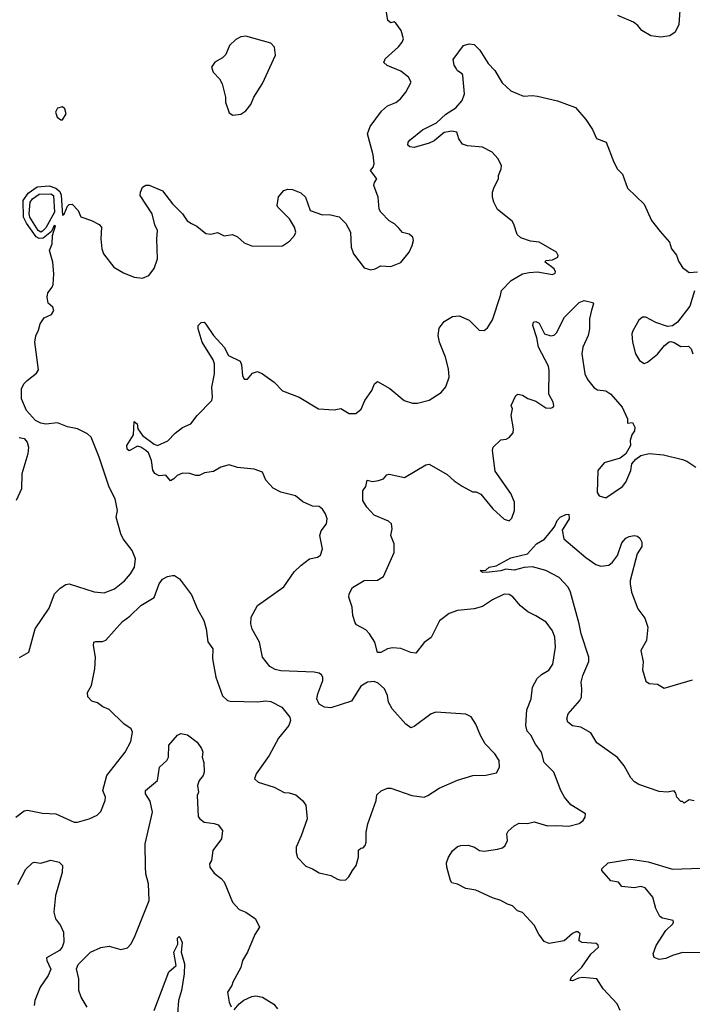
# Model space of a CAD drawing. Extents: x 2133489 to 2292442, y 756223 to 916462.
# Tile 404 of 463: x 2254139 to 2258173, y 884842 to 890750. Entities that reach past the tile are written whole.
import ezdxf

# ---------------------------------------------------------------- set-up
doc = ezdxf.new("R2010")
doc.units = 0

msp = doc.modelspace()

# ---------------------------------------------------------------- linework, layer by layer
at = {"layer": '0CON20XD'}
for points in [[(2258100, 890835), (2258092, 890722), (2258070, 890675), (2258037.3, 890652.7), (2257985, 890646.2), (2257925, 890654.3), (2257870, 890685), (2257846.2, 890715), (2257820, 890735), (2257725.4, 890775.4)], [(2254585, 887318.1), (2254645, 887311.1), (2254708, 887335), (2254766.3, 887383.7), (2254804.2, 887425), (2254827.5, 887465), (2254834.2, 887515), (2254812.5, 887565), (2254758.6, 887635), (2254744.5, 887664.5), (2254717.1, 887765), (2254724.3, 887805), (2254710.6, 887875), (2254674.4, 887945), (2254615, 888126.2), (2254567.1, 888245), (2254546.2, 888265), (2254485, 888295.7), (2254425, 888308.1), (2254365, 888331.2), (2254295, 888323.8), (2254265, 888328.8), (2254233.3, 888345), (2254178.8, 888405), (2254148.6, 888475), (2254148.9, 888535), (2254164.4, 888565), (2254184.3, 888585), (2254239.8, 888630.2), (2254251.5, 888648.5), (2254228.5, 888815), (2254235, 888852.5), (2254252.3, 888887.7), (2254260.8, 888925), (2254285, 888961.2), (2254328.8, 888981.2), (2254344, 889005), (2254337.5, 889025), (2254309.6, 889049.6), (2254302.7, 889085), (2254308.1, 889111.9), (2254334.3, 889145), (2254338.8, 889161.2), (2254342.5, 889225), (2254336.5, 889295), (2254317.5, 889365), (2254334, 889405), (2254335.8, 889455), (2254353, 889513), (2254345, 889515.4), (2254329.9, 889480.1), (2254279.6, 889440.4), (2254255, 889437.8), (2254237.6, 889447.6), (2254178.6, 889528.6), (2254161.5, 889565), (2254159.7, 889665), (2254190, 889710), (2254242.5, 889747.5), (2254315, 889753.8), (2254355, 889739.7), (2254379.6, 889719.6), (2254387.5, 889697.5), (2254395, 889577.5), (2254405.5, 889584.5), (2254425, 889632.5), (2254435, 889642.5), (2254453, 889643), (2254488.8, 889605), (2254505, 889566.7), (2254570, 889545), (2254615, 889522.5), (2254628.8, 889505), (2254626.2, 889435), (2254632, 889375), (2254641.2, 889345), (2254703.3, 889265), (2254760.5, 889230.5), (2254825, 889206.2), (2254875, 889200), (2254912.5, 889215), (2254945, 889257.5), (2254964.3, 889315), (2254960.5, 889435), (2254965.8, 889485), (2254950, 889520), (2254934, 889585), (2254862, 889695), (2254863.3, 889715), (2254876.2, 889745), (2254895, 889757.5), (2254915, 889758), (2254995, 889724), (2255055.4, 889645.4), (2255115.8, 889585), (2255143.8, 889543.8), (2255168.2, 889528.2), (2255200.7, 889510.7), (2255255, 889468), (2255285, 889463.8), (2255325, 889473.3), (2255365, 889453.3), (2255415, 889462.5), (2255445, 889447.5), (2255485, 889412.5), (2255535, 889392.5), (2255715, 889394), (2255757.6, 889422.4), (2255786, 889455), (2255794, 889475), (2255786, 889505), (2255756.2, 889555), (2255686.7, 889625), (2255683.3, 889635), (2255691.7, 889688.3), (2255723.9, 889726.1), (2255746.4, 889733.6), (2255775, 889732), (2255825, 889712.5), (2255853.3, 889685), (2255880, 889605), (2255955, 889580), (2255995, 889581.2), (2256055, 889566.7), (2256095, 889527.5), (2256123.3, 889475), (2256127.5, 889385), (2256140, 889345), (2256205, 889262.5), (2256245, 889250), (2256270, 889255), (2256305, 889273.3), (2256365, 889270), (2256425, 889293.3), (2256474.1, 889355.9), (2256493.3, 889395), (2256500, 889425), (2256496.7, 889445), (2256475, 889463.3), (2256435, 889473.3), (2256415, 889496.7), (2256385.8, 889525.8), (2256355, 889543.3), (2256303.8, 889595), (2256294.2, 889614.2), (2256288, 889685), (2256262, 889755), (2256266, 889774), (2256280, 889795), (2256242, 889845), (2256258, 889865), (2256264.2, 889885), (2256258.7, 889938.7), (2256224.2, 890065.8), (2256241.3, 890108.7), (2256307.9, 890202.1), (2256345, 890234.2), (2256395, 890254.2), (2256422, 890275), (2256455.4, 890314.6), (2256486.7, 890375), (2256470, 890405), (2256425, 890441.2), (2256342.5, 890475), (2256323, 890493), (2256330, 890515), (2256411.7, 890588.3), (2256433.3, 890615), (2256440, 890635), (2256426.2, 890685), (2256395, 890730), (2256385, 890737.5), (2256365, 890732.5), (2256347.5, 890745), (2256339.2, 890795)], [(2255417, 890177), (2255465, 890183.3), (2255495, 890203.3), (2255525, 890242.5), (2255543.8, 890285), (2255595, 890367.5), (2255673, 890537), (2255667.5, 890585), (2255645, 890610), (2255495, 890652.5), (2255465, 890647.5), (2255435, 890632.5), (2255397.5, 890595), (2255375, 890542.5), (2255355, 890522.5), (2255310, 890495), (2255290, 890465), (2255300, 890435), (2255337.5, 890395), (2255352.5, 890365), (2255372.5, 890285), (2255373.3, 890255), (2255395, 890192.5), (2255417, 890177)], [(2254805, 886420), (2254816.2, 886475), (2254807.5, 886495), (2254763.3, 886525), (2254675, 886611.2), (2254637.6, 886627.6), (2254605, 886650.6), (2254571.7, 886661.7), (2254547.9, 886687.9), (2254545.7, 886714.3), (2254570, 886755), (2254589.1, 886855), (2254593.3, 886925), (2254580.8, 886995), (2254583.8, 887015), (2254595, 887020), (2254635, 887018.9), (2254655, 887027.5), (2254755, 887140), (2254798.9, 887171.1), (2254865, 887235.5), (2254945.6, 887284.4), (2254974.4, 887365), (2254995, 887392.5), (2255025, 887408.6), (2255055, 887415.8), (2255066.7, 887415), (2255097.5, 887395), (2255169.4, 887299.4), (2255205, 887213.3), (2255244, 887145), (2255256.7, 887095), (2255267.7, 887017.7), (2255298, 886975), (2255296, 886915), (2255316, 886805), (2255355, 886693.8), (2255385, 886666), (2255401.2, 886661.2), (2255565, 886657.5), (2255615, 886663.3), (2255645, 886658.8), (2255710, 886625), (2255758.8, 886565), (2255763.3, 886545), (2255752.5, 886515), (2255691.4, 886438.6), (2255634.6, 886335.4), (2255556.9, 886225), (2255548, 886195), (2255570, 886175), (2255665, 886146), (2255725, 886112.9), (2255755, 886112), (2255795, 886100), (2255835.9, 886065.9), (2255855, 886037.5), (2255862.5, 885955), (2255827.3, 885852.7), (2255796, 885785), (2255796.2, 885753.8), (2255804.2, 885724.2), (2255855, 885671.2), (2255895, 885656.2), (2255935, 885632), (2256005, 885616), (2256045, 885593.3), (2256065, 885586.7), (2256095, 885590), (2256113.6, 885606.4), (2256133.9, 885646.1), (2256157.5, 885675), (2256170, 885725), (2256171.7, 885768.3), (2256185, 885780), (2256198.3, 885781.7), (2256210, 885795), (2256217.5, 885815), (2256216.7, 885875), (2256226.7, 885925), (2256276, 886065), (2256280, 886100), (2256306.4, 886123.6), (2256345, 886138.8), (2256365, 886140), (2256490, 886095), (2256565, 886086.2), (2256587.5, 886095), (2256655, 886140), (2256765, 886187.1), (2256855.9, 886215.9), (2256935, 886217.5), (2256997.9, 886232.1), (2257016, 886265), (2257014, 886305), (2256988, 886345), (2256930.8, 886405), (2256902.5, 886455), (2256874.2, 886524.2), (2256847, 886567), (2256815, 886583.8), (2256635, 886596.2), (2256607.5, 886585), (2256505, 886508.8), (2256485, 886501.2), (2256455, 886523.8), (2256372, 886615), (2256350, 886655), (2256345.7, 886695.7), (2256326.2, 886735), (2256288.8, 886768.8), (2256265, 886779.2), (2256225, 886775.5), (2256185, 886751.4), (2256128.3, 886661.7), (2256005, 886621.2), (2255966.1, 886626.1), (2255934.1, 886644.1), (2255921.2, 886675), (2255926.2, 886705), (2255956, 886785), (2255956.7, 886805), (2255949.5, 886819.5), (2255935, 886830), (2255905.8, 886835.8), (2255705, 886843.3), (2255671.4, 886851.4), (2255639.4, 886869.4), (2255594.6, 886924.6), (2255576.7, 887015), (2255534, 887094), (2255524.6, 887125), (2255526.2, 887165), (2255565, 887235.6), (2255722.7, 887347.3), (2255785, 887436.7), (2255825, 887476.2), (2255877.5, 887515), (2255925, 887526.2), (2255942.3, 887537.7), (2255954, 887575), (2255938, 887655), (2255945.9, 887684.1), (2255978.8, 887725), (2255982, 887755), (2255972, 887785), (2255955, 887813.3), (2255935, 887828.8), (2255895, 887831.2), (2255837.7, 887857.7), (2255793.9, 887893.9), (2255705, 887916.2), (2255659.5, 887939.5), (2255615, 887987.5), (2255595.9, 888035.9), (2255544.2, 888054.2), (2255445.8, 888064.2), (2255395, 888080), (2255345, 888066.2), (2255300.5, 888039.5), (2255247.7, 888032.3), (2255215, 888016.2), (2255195, 888016.2), (2255158.3, 888028.3), (2255115, 888030), (2255083.9, 888016.1), (2255062.5, 887995), (2255043.6, 887983.6), (2255015, 888016.7), (2254975, 888012.5), (2254948.3, 888028.3), (2254937.7, 888047.7), (2254930, 888105), (2254910.9, 888150.9), (2254896.2, 888165), (2254865, 888185.8), (2254845, 888191.2), (2254795, 888163.3), (2254784.2, 888174.2), (2254782, 888195), (2254821.2, 888258.8), (2254825, 888340), (2254843.3, 888325), (2254848, 888295), (2254874.6, 888254.6), (2254945, 888202.9), (2254966.1, 888196.1), (2255026.6, 888223.4), (2255070.3, 888269.7), (2255115, 888304.2), (2255165, 888326), (2255203.8, 888376.2), (2255292, 888465), (2255295.8, 888485), (2255290.9, 888545), (2255307.3, 888625), (2255306.4, 888686.4), (2255299.4, 888709.4), (2255233.1, 888815), (2255208.8, 888895), (2255210, 888915), (2255226.4, 888933.6), (2255245, 888936.2), (2255255, 888922.5), (2255301.4, 888855), (2255365.6, 888785), (2255391.9, 888735), (2255460.7, 888700.7), (2255469.3, 888679.3), (2255476, 888615), (2255485, 888593.3), (2255505, 888593.3), (2255535, 888630), (2255565, 888640), (2255595, 888626.2), (2255665, 888576.2), (2255715, 888523.3), (2255815.7, 888485.7), (2255930, 888415), (2256025, 888408.8), (2256065, 888416.7), (2256115, 888387.5), (2256155, 888387.5), (2256187.3, 888412.7), (2256208.8, 888465), (2256250, 888525), (2256266.7, 888565), (2256285, 888580), (2256357.9, 888537.9), (2256445, 888466.2), (2256495, 888450), (2256525, 888450), (2256595, 888468), (2256666.9, 888513.1), (2256695, 888546.7), (2256714.2, 888605), (2256711.4, 888655), (2256692.5, 888725), (2256656.1, 888816.1), (2256649.2, 888855), (2256655, 888900), (2256685, 888938.8), (2256735, 888970), (2256775, 888973.8), (2256835, 888948), (2256895, 888887.5), (2256925, 888885.8), (2256945, 888901.2), (2256975, 888950), (2257023.5, 889095), (2257028.5, 889125), (2257085.7, 889185), (2257155, 889224.5), (2257195, 889234.4), (2257245, 889238.1), (2257335, 889222), (2257351.2, 889228.8), (2257353.3, 889236.7), (2257344.2, 889255), (2257290.8, 889295), (2257295, 889305.8), (2257335, 889309.6), (2257366, 889325), (2257368.6, 889335), (2257358, 889355), (2257255, 889416), (2257202.1, 889422.1), (2257145, 889441.4), (2257121.7, 889461.7), (2257103.2, 889523.2), (2257091.7, 889541.7), (2257005, 889611.4), (2256981.8, 889655), (2256973.6, 889686.4), (2256975.5, 889715), (2256983.7, 889746.3), (2257011.2, 889795), (2257011.2, 889815), (2257027.1, 889855), (2257028.6, 889875), (2257006.6, 889916.6), (2256973.3, 889955), (2256913.6, 889986.4), (2256825, 889993.8), (2256793.9, 890003.9), (2256772.5, 890035), (2256760, 890075), (2256731.2, 890081.2), (2256685, 890074), (2256625.5, 890024.5), (2256595, 890010), (2256505, 889984.2), (2256478.3, 889988.3), (2256466.7, 889996.7), (2256468.8, 890015), (2256480.9, 890029.1), (2256555, 890088.8), (2256637.7, 890132.3), (2256695, 890183.1), (2256755, 890222), (2256792.5, 890265), (2256807.5, 890305), (2256797.5, 890415), (2256793.3, 890425), (2256765, 890443.8), (2256758, 890455), (2256745, 890477.5), (2256739.2, 890510.8), (2256801.2, 890595), (2256835, 890605.7), (2256865, 890602), (2256898.3, 890568.3), (2256948.3, 890488.3), (2256988.6, 890445), (2257032.1, 890372.1), (2257085, 890323.8), (2257160.9, 890290.9), (2257215, 890296), (2257245, 890292), (2257365, 890263.3), (2257473, 890223), (2257535, 890152.5), (2257575, 890092.5), (2257598.3, 890038.3), (2257656.7, 890015), (2257702, 889895), (2257725, 889853.3), (2257755, 889823.8), (2257785, 889740), (2257885, 889643.8), (2257929.2, 889545), (2257979.8, 889479.8), (2258036.7, 889415), (2258047.8, 889375), (2258077.8, 889337.8), (2258090.9, 889300.9), (2258113.4, 889263.4), (2258155, 889234.4), (2258205, 889237.1)], [(2254395, 890150), (2254417.5, 890185), (2254410, 890215), (2254395, 890227.5), (2254365, 890220), (2254353.3, 890195), (2254362.5, 890165), (2254385, 890150), (2254395, 890150)], [(2254265, 889475.7), (2254249.8, 889485), (2254200, 889565), (2254194.9, 889585), (2254202.2, 889655), (2254215, 889675.4), (2254255, 889702.7), (2254325, 889705.9), (2254342.2, 889695), (2254346.5, 889595), (2254295, 889502), (2254275, 889481.5), (2254265, 889475.7)], [(2258185.7, 889124.3), (2258157.7, 889032.3), (2258083.3, 888935), (2258055, 888913.8), (2258025, 888908.8), (2257955, 888933.8), (2257895, 888966), (2257875, 888966.2), (2257852.7, 888947.3), (2257815.8, 888884.2), (2257810.8, 888865), (2257814.2, 888815), (2257832.5, 888745), (2257857.1, 888705), (2257885, 888688.1), (2257904.5, 888695.5), (2257965, 888743.8), (2258006.7, 888795), (2258035, 888816.7), (2258045, 888820), (2258065, 888813.8), (2258105, 888790), (2258150.7, 888790.7), (2258166.1, 888776.1), (2258176.2, 888745)], [(2257740, 884805), (2257723.3, 884845), (2257637.5, 884935), (2257600, 884995), (2257516.8, 885003.2), (2257490.4, 884999.6), (2257455, 884982.9), (2257440, 884985), (2257448.8, 885005), (2257511.4, 885065), (2257565, 885142.5), (2257610, 885185), (2257608.3, 885198.3), (2257597, 885207), (2257512.9, 885212.9), (2257495, 885222.5), (2257493.6, 885233.6), (2257500, 885265), (2257486.7, 885276.7), (2257475, 885277.5), (2257455, 885267.5), (2257405, 885223.8), (2257315, 885206.7), (2257285, 885218.8), (2257252.4, 885262.4), (2257225, 885318), (2257155, 885393.8), (2257125, 885404), (2257095, 885434), (2257065, 885442.5), (2257025.4, 885465.4), (2256975, 885480.5), (2256875, 885526.9), (2256815, 885536.9), (2256765, 885562.9), (2256731.1, 885571.1), (2256722, 885585), (2256701.2, 885665), (2256699.3, 885690.7), (2256710, 885725), (2256735, 885762.5), (2256765, 885788.8), (2256785, 885796.2), (2256827.7, 885797.7), (2256865.9, 885785.9), (2256896.1, 885766.1), (2256925, 885760.8), (2257005, 885773.1), (2257035, 885781.9), (2257050, 885795), (2257064.3, 885825), (2257060, 885865), (2257069.5, 885880.5), (2257105, 885913.8), (2257135, 885928.8), (2257185, 885928), (2257225, 885938), (2257305, 885914.2), (2257360, 885915), (2257431.7, 885911.7), (2257495, 885927.5), (2257517.5, 885945), (2257530, 885965), (2257532.5, 885985), (2257445, 886040), (2257405.8, 886085), (2257384.2, 886125), (2257342, 886235), (2257285, 886294), (2257268.8, 886355), (2257232.8, 886402.7), (2257205, 886457.5), (2257182.1, 886482.1), (2257173.6, 886515), (2257180.7, 886609.3), (2257206, 886675), (2257214.4, 886745.6), (2257241.7, 886798.3), (2257268.1, 886821.9), (2257312.5, 886847.5), (2257336.3, 886883.7), (2257353.3, 886985), (2257349.2, 887045), (2257335, 887084.2), (2257295.8, 887135), (2257235, 887174.4), (2257187, 887197), (2257143.5, 887233.5), (2257097, 887287), (2257075, 887300.6), (2257045, 887302.9), (2256975, 887268.6), (2256915, 887230), (2256864.5, 887215.5), (2256765, 887206.2), (2256715, 887187.3), (2256656.3, 887143.7), (2256606.8, 887043.2), (2256565, 887013.3), (2256515, 886950), (2256485, 886952.5), (2256425, 886976.9), (2256375, 886981.1), (2256344.5, 886975.5), (2256305, 886952.5), (2256285, 886953.3), (2256268.1, 887015), (2256237.3, 887065), (2256215, 887089.1), (2256159.4, 887119.4), (2256150.9, 887130.9), (2256136.2, 887175), (2256133.6, 887226.4), (2256113.8, 887285), (2256113.9, 887306.1), (2256135, 887342.5), (2256205, 887386.2), (2256285, 887387.5), (2256320.9, 887409.1), (2256384.2, 887554.2), (2256384, 887605), (2256364, 887655), (2256372, 887695), (2256368.8, 887725), (2256351.2, 887741.2), (2256265, 887777.5), (2256220, 887825), (2256197.1, 887865), (2256197.5, 887922.5), (2256215, 887950), (2256222.5, 887987.5), (2256255, 887979.2), (2256291.2, 887985), (2256320, 887995), (2256341.5, 888018.5), (2256355, 888024.2), (2256446.2, 888003.8), (2256575, 888080), (2256595, 888084), (2256702.3, 888022.3), (2256745, 887982.5), (2256791.7, 887951.7), (2256855, 887917.5), (2256877, 887917), (2256905, 887902.5), (2256976.7, 887815), (2257045, 887753.3), (2257075, 887742.5), (2257090.7, 887759.3), (2257107.5, 887805), (2257107.5, 887855), (2257085, 887907.5), (2256990.5, 888040.5), (2256982.5, 888102.5), (2256974.1, 888165.9), (2256978.8, 888185), (2257025, 888228.8), (2257057.5, 888232.5), (2257075, 888242.5), (2257098.3, 888271.7), (2257100.8, 888295), (2257087.1, 888375), (2257093.8, 888415), (2257086.2, 888435), (2257114.1, 888495.9), (2257126.1, 888503.9), (2257155, 888498), (2257187.3, 888477.3), (2257235, 888462), (2257295, 888421.2), (2257325, 888420), (2257337.5, 888425), (2257343.3, 888435), (2257338.8, 888455), (2257312.7, 888502.7), (2257315.4, 888644.6), (2257310.5, 888670.5), (2257250, 888785), (2257241.2, 888841.2), (2257216.2, 888915), (2257220, 888935), (2257235, 888940), (2257255, 888930), (2257286.7, 888865), (2257325, 888853.8), (2257345, 888858), (2257359.4, 888870.6), (2257406.7, 888965), (2257495, 889054), (2257525, 889065.8), (2257574.1, 889054.1), (2257580, 889045), (2257568.3, 889008.3)], [(2257568.3, 889008.3), (2257556.5, 888955), (2257555.6, 888895), (2257548.1, 888855), (2257516.9, 888785), (2257510, 888745), (2257528.9, 888625), (2257545, 888592), (2257585, 888540.6), (2257605, 888528.6), (2257655, 888524), (2257685, 888502.5), (2257751.9, 888425), (2257783.8, 888355), (2257785, 888330), (2257815, 888332.5), (2257828, 888305), (2257825.8, 888284.2), (2257810.5, 888259.5), (2257801.2, 888225), (2257803.3, 888195), (2257773.9, 888146.1), (2257740, 888120), (2257645, 888091.2), (2257606, 888045), (2257603.2, 887913.2), (2257615, 887893.8), (2257655, 887882), (2257755, 887948.8), (2257773.8, 887975), (2257803.9, 888046.1), (2257810, 888085), (2257835, 888113.3), (2257864.2, 888135.8), (2257915, 888147.8), (2258000.3, 888140.3), (2258115, 888110.6), (2258140.6, 888100.6), (2258193.8, 888065)], [(2254135, 888243.8), (2254165, 888236.7), (2254183.3, 888215), (2254191.2, 888185), (2254188, 888145), (2254152, 888025), (2254149.2, 887935), (2254117.5, 887865)], [(2258183.8, 886063.8), (2258155, 886070), (2258125, 886050), (2258115, 886060), (2258105, 886060), (2258080, 886085), (2258075, 886110), (2258065, 886122.5), (2258025, 886115.8), (2257975, 886119.2), (2257851.4, 886161.4), (2257826.8, 886176.8), (2257805, 886200.8), (2257765, 886274.3), (2257725, 886324), (2257600.5, 886410.5), (2257565, 886471.2), (2257505, 886505.7), (2257454.1, 886514.1), (2257426.7, 886535), (2257421.2, 886555), (2257428, 886585), (2257498, 886665), (2257508, 886685), (2257511.4, 886735), (2257505.7, 886775), (2257515.7, 886815), (2257551.4, 886898.6), (2257551.9, 886925), (2257505.5, 887065), (2257495.4, 887125), (2257443.1, 887315), (2257427.7, 887345), (2257375, 887404.4), (2257295, 887445.5), (2257215, 887467.3), (2257165, 887463.6), (2257105, 887448.1), (2257055, 887453.3), (2257025, 887443.3), (2256954.5, 887434.5), (2256915, 887433.8), (2256900, 887445), (2256935, 887446.7), (2256955, 887465.6), (2256995.6, 887474.4), (2257085, 887521.5), (2257185, 887545.6), (2257237.5, 887605), (2257286.6, 887633.4), (2257337.5, 887697.5), (2257349.3, 887710.7), (2257362.5, 887745), (2257381.2, 887765), (2257415, 887781.2), (2257432.5, 887782.5), (2257434, 887755), (2257393.2, 887686.8), (2257401.9, 887635), (2257533.5, 887523.5), (2257595, 887482.2), (2257625, 887471.2), (2257672.1, 887477.9), (2257694.4, 887495), (2257724.4, 887535), (2257749.4, 887610.6), (2257775, 887638.6), (2257795, 887650), (2257825, 887655.6), (2257845, 887650.8), (2257858.9, 887638.9), (2257870.8, 887615), (2257870.3, 887589.7), (2257842.5, 887545), (2257800.8, 887385), (2257800.8, 887365), (2257807.8, 887315), (2257845.3, 887215.3), (2257888.5, 887158.5), (2257905.4, 887105.4), (2257898.9, 887025), (2257864.4, 886965), (2257878.2, 886898.2), (2257875, 886850), (2257895, 886781.2), (2257915, 886766.7), (2257965, 886763.3), (2258005, 886740), (2258175, 886790)], [(2254137, 886923), (2254193.8, 886955), (2254230.6, 887095), (2254315, 887220), (2254348, 887305), (2254380.9, 887339.1), (2254415, 887361.2), (2254435, 887365.8), (2254585, 887318.1)], [(2254542.5, 884825), (2254507.1, 884885), (2254493.6, 884925), (2254494.3, 884995), (2254478.6, 885055), (2254489.3, 885080.7), (2254563.8, 885155), (2254625, 885182.9), (2254675, 885191.9), (2254745, 885172), (2254785, 885181.2), (2254805, 885203.8), (2254827.1, 885245), (2254915.6, 885465), (2254911.1, 885565), (2254894.3, 885625), (2254893.2, 885666.8), (2254892.1, 885805), (2254935.6, 885995), (2254920.5, 886060.5), (2254893.8, 886105), (2254892.5, 886125), (2254966.2, 886185), (2254977.1, 886265), (2255020.8, 886305), (2255031.4, 886325), (2255032.8, 886397.2), (2255085, 886457.5), (2255105, 886466.7), (2255145, 886460), (2255202.5, 886415), (2255228.3, 886378.3), (2255236.7, 886355), (2255233.8, 886325), (2255243.6, 886293.6), (2255246.1, 886236.1), (2255238.8, 886215), (2255215.5, 886184.5), (2255205.7, 886155), (2255211.2, 886115), (2255203.3, 886095), (2255209.7, 885969.7), (2255218.8, 885955), (2255245.7, 885935.7), (2255305, 885928.1), (2255329.3, 885919.3), (2255354.2, 885885), (2255349.4, 885835), (2255297.5, 885765), (2255290, 885705), (2255278, 885685), (2255279.2, 885665), (2255305, 885628.8), (2255347.7, 885597.7), (2255365, 885576.7), (2255415, 885456), (2255455, 885411.2), (2255495, 885395.8), (2255553.3, 885355), (2255576.1, 885306.1), (2255548.3, 885261.7), (2255505.7, 885155), (2255474.2, 885105), (2255465, 885063.3), (2255416.2, 884975), (2255412, 884955), (2255384.3, 884915), (2255395.8, 884855), (2255407.3, 884827.3)], [(2254115, 885966.2), (2254165, 886004.2), (2254185, 886008.1), (2254275, 885989.6), (2254355.4, 885985.4), (2254465, 885934.4), (2254485, 885934.4), (2254555.5, 885954.5), (2254603.2, 885976.8), (2254625, 886000), (2254651.1, 886065), (2254652.5, 886085), (2254636.9, 886125), (2254661.5, 886215), (2254771.4, 886355), (2254805, 886420)], [(2254127.8, 885562.2), (2254175, 885652.5), (2254215, 885692), (2254225, 885695.8), (2254265, 885690), (2254325, 885708.1), (2254375, 885695.6), (2254394.4, 885674.4), (2254394.1, 885634.1), (2254353.8, 885495), (2254343.6, 885395), (2254353.3, 885355), (2254383.1, 885315), (2254401.9, 885275), (2254404, 885215), (2254393.3, 885185), (2254377.5, 885165), (2254299.5, 885120.5), (2254301.2, 885105), (2254326.1, 885053.9), (2254310, 885015), (2254260.8, 884945), (2254230, 884865), (2254226.2, 884835)], [(2258055, 885136.1), (2258015, 885117.5), (2257975, 885112), (2257943.6, 885123.6), (2257938.8, 885145), (2257956.9, 885195), (2258013.8, 885286.2), (2258055.6, 885325), (2258061.2, 885335), (2258057.5, 885345), (2257995, 885358.6), (2257978.9, 885368.9), (2257955, 885417.5), (2257935.5, 885485), (2257890.7, 885540.7), (2257865, 885549.3), (2257825, 885540.9), (2257750, 885550), (2257730, 885575), (2257683.6, 885583.6), (2257630, 885645), (2257630, 885655), (2257668.3, 885691.7), (2257805, 885714.3), (2257907.9, 885697.9), (2258055, 885652.7), (2258225, 885658.8)], [(2254944.7, 884805.3), (2255033.6, 885036.4), (2255078, 885075), (2255062.9, 885155), (2255086.4, 885203.6), (2255085, 885240), (2255095, 885250), (2255100, 885245), (2255113, 885213), (2255108, 885155), (2255127.5, 885085), (2255124.4, 885025), (2255108.5, 884925), (2255090.5, 884865), (2255078.5, 884705)], [(2258235, 885152.2), (2258115, 885153.3), (2258055, 885136.1)], [(2255425, 884810), (2255454.4, 884845.6), (2255482.4, 884867.6), (2255530.7, 884889.3), (2255555, 884893.1), (2255595, 884884.3), (2255662.9, 884842.9), (2255684, 884815)]]:
    msp.add_lwpolyline(points, dxfattribs=at)

doc.saveas('drawing.dxf')
